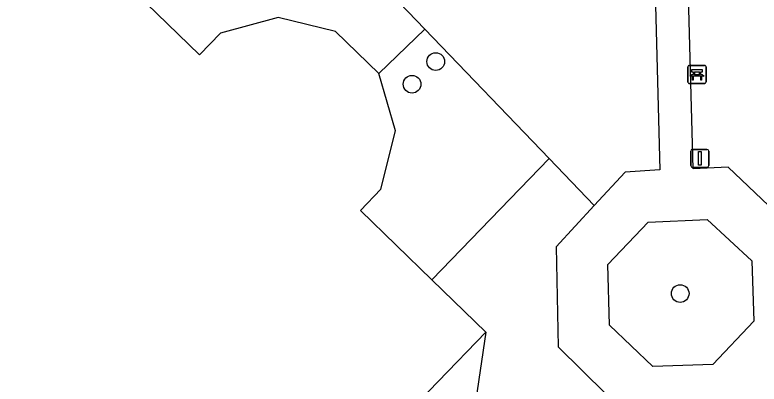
# Model space of a CAD drawing. Extents: x 160356 to 161355, y 381727 to 382845.
# Drawn here: x 160959.45 to 161000.6, y 382663.64 to 382684.04 of the extents above; entities that cross this region are included whole.
import ezdxf

# ---------------------------------------------------------------- set-up
doc = ezdxf.new("R2010")
doc.units = 0
for name, color, linetype in [('IMGEO_Bank', 7, 'Continuous'), ('IMGEO_Boom', 7, 'Continuous'), ('IMGEO_Groenvoorziening', 7, 'Continuous'), ('IMGEO_Pand', 7, 'Continuous'), ('IMGEO_Verkeersbordpaal', 7, 'Continuous'), ('IMGEO_Voetpad_halfverhard', 7, 'Continuous')]:
    doc.layers.add(name, color=color, linetype=linetype)

msp = doc.modelspace()

# ---------------------------------------------------------------- linework, layer by layer
at = {"layer": 'IMGEO_Bank'}
for p, q in [((160996.665, 382680.324), (160996.665, 382681.165)), ((160996.665, 382681.165), (160996.665, 382680.324)), ((160996.74, 382681.249), (160997.581, 382681.249)), ((160997.581, 382681.249), (160996.74, 382681.249)), ((160997.665, 382681.174), (160997.665, 382680.333)), ((160997.665, 382680.333), (160997.665, 382681.174)), ((160997.362, 382680.647), (160996.969, 382680.647)), ((160996.974, 382680.755), (160996.974, 382680.861)), ((160997.018, 382680.861), (160997.018, 382680.755)), ((160997.306, 382680.867), (160997.024, 382680.867)), ((160997.024, 382680.749), (160997.306, 382680.749)), ((160997.312, 382680.755), (160997.312, 382680.861)), ((160997.356, 382680.861), (160997.356, 382680.755)), ((160997.59, 382680.249), (160996.749, 382680.249)), ((160996.749, 382680.249), (160997.59, 382680.249))]:
    msp.add_line(p, q, dxfattribs=at)
for points in [[(160996.968, 382680.867), (160996.882, 382680.867), (160996.882, 382681.028), (160997.445, 382681.028), (160997.445, 382680.867), (160997.362, 382680.867)], [(160996.912, 382680.647), (160996.77, 382680.647), (160996.882, 382680.749), (160996.968, 382680.749)], [(160996.962, 382680.64), (160996.962, 382680.433), (160996.919, 382680.433), (160996.919, 382680.64)], [(160997.362, 382680.749), (160997.445, 382680.749), (160997.557, 382680.647), (160997.418, 382680.647)], [(160997.412, 382680.64), (160997.412, 382680.433), (160997.368, 382680.433), (160997.368, 382680.64)]]:
    msp.add_lwpolyline(points, dxfattribs=at)
for centre, radius, start, end in [((160996.743, 382681.171), 0.0779, 92.4484, 184.2845), ((160996.743, 382681.171), 0.0779, 92.4484, 184.2845), ((160997.587, 382681.171), 0.0779, 2.4484, 94.2845), ((160997.587, 382681.171), 0.0779, 2.4484, 94.2845), ((160996.912, 382680.64), 0.00671, 2.8957, 87.1043), ((160996.969, 382680.64), 0.00671, 92.8957, 177.1043), ((160996.967, 382680.86), 0.00671, 2.8957, 87.1043), ((160996.967, 382680.756), 0.00671, 272.8957, 357.1043), ((160997.024, 382680.86), 0.00671, 92.8957, 177.1043), ((160997.024, 382680.756), 0.00671, 182.8957, 267.1043), ((160997.306, 382680.86), 0.00671, 2.8957, 87.1043), ((160997.306, 382680.756), 0.00671, 272.8957, 357.1043), ((160997.363, 382680.86), 0.00671, 92.8957, 177.1043), ((160997.363, 382680.756), 0.00671, 182.8957, 267.1043), ((160997.361, 382680.64), 0.00671, 2.8957, 87.1043), ((160997.418, 382680.64), 0.00671, 92.8957, 177.1043), ((160996.743, 382680.327), 0.0779, 182.4484, 274.2845), ((160996.743, 382680.327), 0.0779, 182.4484, 274.2845), ((160997.587, 382680.327), 0.0779, 272.4484, 4.2845), ((160997.587, 382680.327), 0.0779, 272.4484, 4.2845)]:
    msp.add_arc(centre, radius, start, end, dxfattribs=at)
at = {"layer": 'IMGEO_Boom'}
for centre in [(160982.719, 382681.457), (160981.407, 382680.207), (160996.235, 382668.641)]:
    msp.add_circle(centre, 0.489, dxfattribs=at)
at = {"layer": 'IMGEO_Groenvoorziening'}
for points in [[(160982.121, 382683.25), (160974.14, 382691.555), (160974.339, 382692.505)], [(160982.121, 382683.25), (160979.578, 382680.807)], [(160988.992, 382676.098), (160982.121, 382683.25)], [(160982.5, 382669.403), (160988.992, 382676.098)], [(160991.483, 382673.506), (160988.992, 382676.098)], [(160985.484, 382666.51), (160981.834, 382641.836)]]:
    msp.add_lwpolyline(points, dxfattribs=at)
at = {"layer": 'IMGEO_Pand'}
for points in [[(160979.578, 382680.807), (160977.179, 382683.117), (160974.002, 382683.897), (160970.819, 382683.034), (160969.665, 382681.826), (160960.261, 382690.946), (160957.138, 382687.726), (160959.595, 382685.351), (160957.45, 382683.132), (160956.229, 382684.312), (160940.897, 382668.449)], [(160982.5, 382669.403), (160978.552, 382673.232), (160979.682, 382674.414), (160980.486, 382677.627), (160979.578, 382680.807)], [(160985.484, 382666.51), (160982.5, 382669.403)], [(160968.845, 382633.054), (160975.442, 382639.846), (160966.538, 382648.493), (160965.221, 382647.137), (160962.607, 382649.675), (160965.757, 382652.919), (160964.973, 382653.68), (160967.233, 382656.017), (160971.424, 382651.965), (160972.882, 382653.465), (160974.104, 382652.284), (160981.432, 382659.872), (160980.209, 382661.053), (160985.484, 382666.51)]]:
    msp.add_lwpolyline(points, dxfattribs=at)
at = {"layer": 'IMGEO_Verkeersbordpaal'}
for p, q in [((160996.822, 382675.708), (160996.822, 382676.508)), ((160996.822, 382676.508), (160996.822, 382675.708)), ((160996.922, 382676.608), (160997.712, 382676.608)), ((160997.712, 382676.608), (160996.922, 382676.608)), ((160997.812, 382676.508), (160997.812, 382675.708)), ((160997.812, 382675.708), (160997.812, 382676.508)), ((160997.712, 382675.608), (160996.922, 382675.608)), ((160996.922, 382675.608), (160997.712, 382675.608))]:
    msp.add_line(p, q, dxfattribs=at)
msp.add_lwpolyline([(160997.242, 382676.483), (160997.392, 382676.483), (160997.392, 382675.733), (160997.242, 382675.733), (160997.242, 382676.483)], dxfattribs=at)
for centre, start, end in [((160996.922, 382676.508), 90, 180), ((160996.922, 382676.508), 90, 180), ((160997.712, 382676.508), 0, 90), ((160997.712, 382676.508), 360, 90), ((160996.922, 382675.708), 180, 270), ((160996.922, 382675.708), 180, 270), ((160997.712, 382675.708), 270, 0), ((160997.712, 382675.708), 270, 0)]:
    msp.add_arc(centre, 0.1, start, end, dxfattribs=at)
at = {"layer": 'IMGEO_Voetpad_halfverhard'}
for points in [[(161019.973, 382670.284), (161003.052, 382669.72), (161002.984, 382671.734), (160998.879, 382675.614), (160996.959, 382675.528), (160996.579, 382689.133), (160997.371, 382689.495), (160999.719, 382691.83)], [(160994.758, 382688.776), (160995.114, 382675.477), (160993.19, 382675.352), (160991.483, 382673.506)], [(160991.483, 382673.506), (160989.373, 382671.224), (160989.495, 382665.696), (160992.148, 382663.088), (160991.459, 382662.312)], [(160994.719, 382664.618), (160992.329, 382666.893), (160992.238, 382670.24), (160994.46, 382672.578), (160997.729, 382672.738), (161000.188, 382670.441), (161000.308, 382667.118), (160998.044, 382664.722), (160994.719, 382664.618)]]:
    msp.add_lwpolyline(points, dxfattribs=at)

doc.saveas('drawing.dxf')
